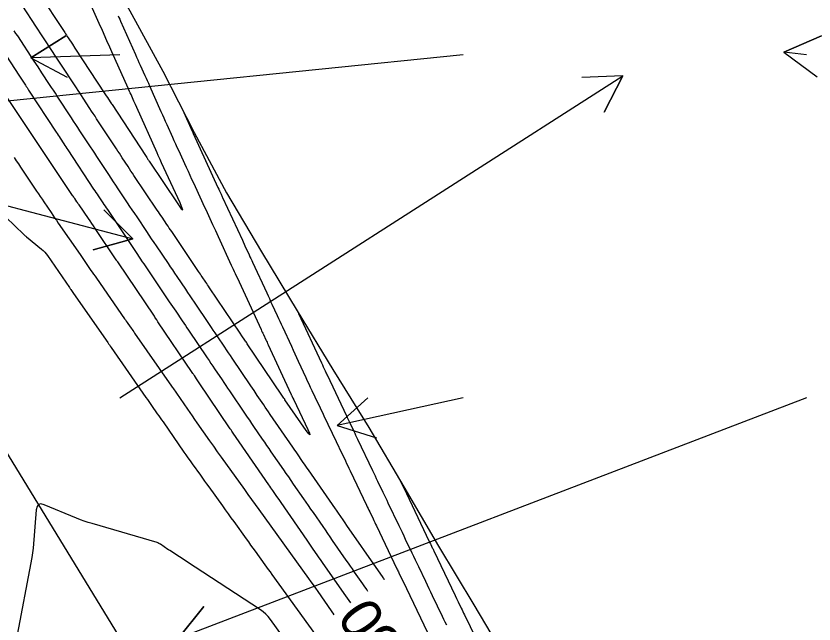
# Model space of a CAD drawing. Extents: x 954385 to 988206, y 1868364 to 1924553.
# Drawn here: x 956992 to 957108.2, y 1921136 to 1921224.6 of the extents above; entities that cross this region are included whole.
import ezdxf

# ---------------------------------------------------------------- set-up
doc = ezdxf.new("R2010")
doc.units = 0
for name, color, linetype in [('Default', 7, 'Continuous'), ('Ex_Contour Labels', 7, 'Continuous'), ('Ex_Major Contours', 7, 'Continuous'), ('Ex_Minor Contours', 7, 'Continuous'), ('Perimeter', 7, 'Continuous'), ('Slopes', 7, 'Continuous')]:
    doc.layers.add(name, color=color, linetype=linetype)

msp = doc.modelspace()

# ---------------------------------------------------------------- linework, layer by layer
at = {"layer": 'Default'}
msp.add_line((957221.14, 1920784.24), (956045.8, 1922705.18), dxfattribs=at)
at = {"layer": 'Ex_Major Contours'}
for points in [[(957040.74, 1921139.04), (957040.51, 1921139.37), (957040.27, 1921139.72), (957040.02, 1921140.07), (957036.75, 1921144.79), (957036.56, 1921145.07), (957036.36, 1921145.35), (957036.17, 1921145.63), (957035.97, 1921145.91), (957035.19, 1921147.04), (957035, 1921147.32), (957034.8, 1921147.6), (957034.61, 1921147.88), (957034.41, 1921148.16), (957030.6, 1921153.66), (957030.3, 1921154.1), (957030, 1921154.53), (957029.4, 1921155.4), (957029.25, 1921155.62), (957029.1, 1921155.83), (957028.95, 1921156.05), (957028.8, 1921156.27), (957024.5, 1921162.5), (957024.07, 1921163.13), (957023.63, 1921163.76), (957023.52, 1921163.92), (957023.42, 1921164.08), (957023.31, 1921164.24), (957023.2, 1921164.4), (957018.57, 1921171.27), (957018.27, 1921171.71), (957017.97, 1921172.16), (957017.9, 1921172.27), (957017.82, 1921172.38), (957017.75, 1921172.49), (957017.67, 1921172.6), (957012.67, 1921180.02), (957012.49, 1921180.28), (957012.32, 1921180.55), (957012.23, 1921180.68), (957012.14, 1921180.81), (957006.8, 1921188.74), (957006.74, 1921188.84), (957006.65, 1921188.96), (957006.62, 1921189.01), (957006.6, 1921189.03), (957003.52, 1921193.63), (957003.27, 1921194), (957003.02, 1921194.36), (957002.78, 1921194.73), (957002.53, 1921195.09), (957001.18, 1921197.04), (957001.1, 1921197.15), (957001.02, 1921197.27), (957000.94, 1921197.39), (957000.86, 1921197.5), (957000.55, 1921197.97), (957000.47, 1921198.08), (957000.4, 1921198.2), (957000.32, 1921198.32), (957000.24, 1921198.43), (956987.14, 1921217.96)], [(957047.95, 1921156.87), (957048.35, 1921156.03), (957048.41, 1921155.9), (957052.18, 1921148.01), (957052.23, 1921147.9), (957052.29, 1921147.78), (957052.35, 1921147.66), (957052.4, 1921147.55), (957052.62, 1921147.08), (957052.68, 1921146.96), (957052.74, 1921146.85), (957052.79, 1921146.73), (957052.85, 1921146.62), (957055.94, 1921140.14), (957056.17, 1921139.67), (957056.39, 1921139.19), (957056.85, 1921138.25), (957056.96, 1921138.01), (957057.07, 1921137.78), (957057.19, 1921137.54), (957057.3, 1921137.31), (957059.82, 1921132.12)]]:
    msp.add_lwpolyline(points, dxfattribs=at)
at = {"layer": 'Ex_Minor Contours'}
for points in [[(956995.15, 1921228.17), (956999.08, 1921222.18), (956999.21, 1921221.99), (956999.33, 1921221.8), (956999.45, 1921221.61), (956999.58, 1921221.42), (957000.2, 1921220.48), (957000.57, 1921219.91), (957004.95, 1921213.23), (957005.12, 1921212.97), (957005.3, 1921212.71), (957005.72, 1921212.05), (957005.89, 1921211.79), (957005.98, 1921211.66), (957010.85, 1921204.23), (957011.03, 1921203.96), (957011.21, 1921203.69), (957011.25, 1921203.63), (957011.3, 1921203.56), (957011.34, 1921203.49), (957011.39, 1921203.42), (957015.57, 1921197.19), (957016.05, 1921196.5), (957016.27, 1921196.31), (957016.21, 1921196.59), (957015.88, 1921197.36), (957013.2, 1921203.19), (957013.09, 1921203.43), (957012.98, 1921203.67), (957012.76, 1921204.15), (957012.71, 1921204.27), (957012.65, 1921204.39), (957012.6, 1921204.51), (957012.55, 1921204.63), (957009.59, 1921211.23), (957009.38, 1921211.7), (957009.17, 1921212.18), (957008.75, 1921213.12), (957008.64, 1921213.36), (957008.54, 1921213.59), (957008.43, 1921213.83), (957008.33, 1921214.06), (957005.95, 1921219.37), (957005.8, 1921219.71), (957005.65, 1921220.06), (957005.49, 1921220.4), (957005.34, 1921220.74), (957004.73, 1921222.11), (957004.57, 1921222.45), (957004.42, 1921222.8), (957004.27, 1921223.14), (957004.11, 1921223.48), (957002.14, 1921227.89)], [(957006.86, 1921224.63), (957006.98, 1921224.36), (957007.1, 1921224.1), (957007.22, 1921223.83), (957009.39, 1921218.96), (957009.56, 1921218.58), (957009.73, 1921218.2), (957009.9, 1921217.82), (957010.07, 1921217.44), (957010.76, 1921215.92), (957010.93, 1921215.54), (957011.1, 1921215.16), (957011.27, 1921214.78), (957011.44, 1921214.4), (957013.1, 1921210.67), (957013.31, 1921210.2), (957013.52, 1921209.73), (957013.73, 1921209.26), (957013.95, 1921208.78), (957014.79, 1921206.9), (957015, 1921206.43), (957015.21, 1921205.95), (957015.43, 1921205.48), (957015.64, 1921205.01), (957016.78, 1921202.53), (957017.05, 1921201.96), (957017.31, 1921201.39), (957017.57, 1921200.82), (957017.83, 1921200.25), (957019.01, 1921197.68), (957019.21, 1921197.24), (957019.42, 1921196.8), (957019.62, 1921196.36), (957019.82, 1921195.93), (957020.62, 1921194.18), (957021.03, 1921193.31), (957021.43, 1921192.44), (957023.35, 1921188.28), (957023.49, 1921187.97), (957023.64, 1921187.66), (957023.78, 1921187.35), (957023.92, 1921187.05), (957024.49, 1921185.82), (957024.77, 1921185.2), (957025.06, 1921184.59), (957027.69, 1921178.89), (957027.77, 1921178.71), (957027.86, 1921178.52), (957027.94, 1921178.33), (957028.03, 1921178.15), (957028.38, 1921177.4), (957028.46, 1921177.21), (957028.55, 1921177.03), (957028.63, 1921176.84), (957028.72, 1921176.65), (957032.01, 1921169.53), (957032.05, 1921169.46), (957032.08, 1921169.38), (957032.12, 1921169.31), (957032.15, 1921169.23), (957032.33, 1921168.86), (957032.44, 1921168.63), (957034.48, 1921164.32), (957034.73, 1921163.76), (957034.77, 1921163.55), (957034.62, 1921163.69), (957034.25, 1921164.19), (957031.17, 1921168.66), (957031.13, 1921168.72), (957031.09, 1921168.78), (957031.05, 1921168.83), (957031.02, 1921168.89), (957030.71, 1921169.34), (957025.67, 1921176.82), (957025.59, 1921176.95), (957025.5, 1921177.08), (957025.41, 1921177.21), (957025.32, 1921177.34), (957024.89, 1921177.98), (957024.63, 1921178.37), (957020.17, 1921184.98), (957020.04, 1921185.18), (957019.9, 1921185.38), (957019.77, 1921185.58), (957019.64, 1921185.77), (957019.1, 1921186.57), (957018.97, 1921186.76), (957018.84, 1921186.96), (957018.7, 1921187.16), (957018.57, 1921187.36), (957014.67, 1921193.16), (957014.49, 1921193.42), (957014.31, 1921193.68), (957014.14, 1921193.94), (957013.96, 1921194.2), (957013.26, 1921195.25), (957013.08, 1921195.52), (957012.9, 1921195.78), (957012.73, 1921196.04), (957012.55, 1921196.3), (957009.17, 1921201.35), (957008.95, 1921201.67), (957008.74, 1921201.99), (957008.53, 1921202.31), (957008.32, 1921202.64), (957007.47, 1921203.92), (957007.26, 1921204.24), (957007.05, 1921204.57), (957006.84, 1921204.89), (957006.63, 1921205.21), (957003.74, 1921209.61), (957003.5, 1921209.98), (957003.25, 1921210.36), (957003, 1921210.73), (957002.76, 1921211.11), (957001.77, 1921212.61), (957001.53, 1921212.98), (957001.28, 1921213.36), (957001.04, 1921213.73), (957000.79, 1921214.11), (956998.32, 1921217.87), (956997.76, 1921218.72), (956997.21, 1921219.57), (956996.09, 1921221.27), (956995.81, 1921221.69), (956995.53, 1921222.12), (956995.26, 1921222.54), (956994.98, 1921222.97), (956992.89, 1921226.15)], [(956988.14, 1921222.46), (956992.41, 1921215.95), (956992.88, 1921215.23), (956993.36, 1921214.5), (956993.48, 1921214.32), (956993.6, 1921214.14), (956993.72, 1921213.96), (956993.83, 1921213.78), (956997.85, 1921207.66), (956997.99, 1921207.44), (956998.13, 1921207.23), (956998.27, 1921207.01), (956998.42, 1921206.8), (956998.98, 1921205.94), (956999.12, 1921205.72), (956999.26, 1921205.51), (956999.4, 1921205.29), (956999.54, 1921205.07), (957003.29, 1921199.36), (957003.46, 1921199.11), (957003.62, 1921198.86), (957003.79, 1921198.61), (957003.96, 1921198.36), (957004.63, 1921197.36), (957004.8, 1921197.11), (957004.96, 1921196.86), (957005.13, 1921196.61), (957005.3, 1921196.36), (957008.8, 1921191.14), (957009, 1921190.84), (957009.2, 1921190.55), (957009.39, 1921190.25), (957009.59, 1921189.96), (957010.39, 1921188.77), (957010.59, 1921188.48), (957010.79, 1921188.18), (957010.99, 1921187.88), (957011.19, 1921187.59), (957014.32, 1921182.94), (957014.55, 1921182.59), (957014.79, 1921182.25), (957015.02, 1921181.9), (957015.25, 1921181.55), (957016.19, 1921180.17), (957016.42, 1921179.82), (957016.66, 1921179.47), (957016.89, 1921179.13), (957017.12, 1921178.78), (957019.84, 1921174.75), (957020.11, 1921174.35), (957020.38, 1921173.95), (957020.65, 1921173.54), (957020.92, 1921173.14), (957022, 1921171.54), (957022.27, 1921171.14), (957022.54, 1921170.74), (957022.81, 1921170.34), (957023.08, 1921169.93), (957025.35, 1921166.56), (957025.66, 1921166.1), (957025.98, 1921165.65), (957026.29, 1921165.19), (957026.6, 1921164.73), (957027.86, 1921162.91), (957028.17, 1921162.45), (957028.49, 1921162), (957028.8, 1921161.54), (957029.12, 1921161.08), (957030.94, 1921158.44), (957031.3, 1921157.92), (957031.66, 1921157.4), (957032.02, 1921156.88), (957032.38, 1921156.35), (957033.85, 1921154.23), (957034.2, 1921153.72), (957034.55, 1921153.22), (957034.9, 1921152.71), (957035.26, 1921152.2), (957036.66, 1921150.18), (957037.01, 1921149.67), (957037.36, 1921149.17), (957037.71, 1921148.66), (957038.06, 1921148.15), (957040.05, 1921145.28), (957040.36, 1921144.85), (957040.66, 1921144.41), (957040.96, 1921143.98), (957041.26, 1921143.54), (957042.46, 1921141.8), (957042.77, 1921141.37), (957043.07, 1921140.93), (957043.2, 1921140.75)], [(957045.65, 1921142.46), (957045.63, 1921142.5), (957045.54, 1921142.62), (957045.46, 1921142.74), (957045.04, 1921143.35), (957044.78, 1921143.72), (957040.2, 1921150.33), (957039.92, 1921150.73), (957039.64, 1921151.13), (957038.95, 1921152.14), (957038.67, 1921152.54), (957038.53, 1921152.74), (957034.6, 1921158.41), (957034.41, 1921158.69), (957034.22, 1921158.96), (957034.03, 1921159.24), (957033.84, 1921159.52), (957032.88, 1921160.9), (957032.5, 1921161.45), (957032.31, 1921161.73), (957029.01, 1921166.52), (957028.77, 1921166.87), (957028.53, 1921167.21), (957028.3, 1921167.56), (957028.07, 1921167.9), (957027.13, 1921169.29), (957026.67, 1921169.98), (957026.2, 1921170.67), (957023.49, 1921174.69), (957023.22, 1921175.1), (957022.94, 1921175.51), (957022.66, 1921175.92), (957022.39, 1921176.33), (957021.28, 1921177.97), (957021, 1921178.38), (957020.73, 1921178.79), (957020.45, 1921179.2), (957020.18, 1921179.61), (957017.98, 1921182.87), (957017.66, 1921183.34), (957017.35, 1921183.81), (957017.03, 1921184.28), (957016.71, 1921184.75), (957015.45, 1921186.63), (957015.13, 1921187.1), (957014.81, 1921187.57), (957014.5, 1921188.04), (957014.18, 1921188.51), (957012.46, 1921191.06), (957012.11, 1921191.59), (957011.75, 1921192.11), (957011.4, 1921192.64), (957011.05, 1921193.16), (957009.62, 1921195.29), (957009.28, 1921195.8), (957008.93, 1921196.32), (957008.59, 1921196.83), (957008.25, 1921197.35), (957006.87, 1921199.4), (957006.52, 1921199.91), (957006.18, 1921200.43), (957005.84, 1921200.94), (957005.5, 1921201.46), (957003.77, 1921204.1), (957003.46, 1921204.57), (957003.16, 1921205.04), (957002.85, 1921205.51), (957002.54, 1921205.97), (957001.31, 1921207.85), (957001, 1921208.32), (957000.69, 1921208.79), (957000.38, 1921209.26), (957000.08, 1921209.73), (956998, 1921212.9), (956997.72, 1921213.32), (956997.44, 1921213.75), (956997.16, 1921214.18), (956996.88, 1921214.6), (956995.76, 1921216.31), (956995.2, 1921217.16), (956994.64, 1921218.01), (956992.24, 1921221.67), (956991.99, 1921222.05), (956991.74, 1921222.44)], [(957016.24, 1921210.95), (957017.65, 1921207.78), (957017.74, 1921207.58), (957017.76, 1921207.55), (957017.77, 1921207.52), (957017.78, 1921207.49), (957017.8, 1921207.46), (957021.41, 1921199.59), (957021.52, 1921199.35), (957021.64, 1921199.1), (957021.86, 1921198.61), (957021.92, 1921198.49), (957021.97, 1921198.37), (957022.03, 1921198.24), (957022.09, 1921198.12), (957024.96, 1921191.91), (957025.33, 1921191.1), (957025.95, 1921189.76), (957026.07, 1921189.49), (957026.19, 1921189.23), (957026.32, 1921188.96), (957026.44, 1921188.69), (957028.51, 1921184.22), (957028.7, 1921183.81), (957028.89, 1921183.39), (957029.08, 1921182.98), (957029.27, 1921182.57), (957030.04, 1921180.91), (957030.23, 1921180.5), (957030.42, 1921180.09), (957030.61, 1921179.67), (957030.8, 1921179.26), (957032.1, 1921176.45), (957032.35, 1921175.9), (957032.6, 1921175.35), (957032.86, 1921174.8), (957033.11, 1921174.25), (957034.21, 1921171.88), (957034.42, 1921171.41), (957034.64, 1921170.95), (957034.86, 1921170.48), (957035.08, 1921170.02), (957035.96, 1921168.17), (957036.18, 1921167.71), (957036.4, 1921167.25), (957036.61, 1921166.78), (957036.83, 1921166.32), (957038.61, 1921162.57), (957038.78, 1921162.22), (957038.95, 1921161.86), (957039.12, 1921161.51), (957039.29, 1921161.15), (957039.97, 1921159.73), (957040.14, 1921159.38), (957040.31, 1921159.02), (957040.48, 1921158.67), (957040.65, 1921158.31), (957043.04, 1921153.29), (957043.16, 1921153.04), (957043.28, 1921152.79), (957043.4, 1921152.54), (957043.52, 1921152.29), (957044, 1921151.28), (957044.12, 1921151.03), (957044.24, 1921150.78), (957044.37, 1921150.52), (957044.49, 1921150.27), (957047.48, 1921144.01), (957047.55, 1921143.86), (957047.62, 1921143.72), (957047.69, 1921143.57), (957047.76, 1921143.42), (957048.11, 1921142.69), (957048.32, 1921142.26), (957051.91, 1921134.74)], [(956978.67, 1921206.62), (956993.11, 1921192.75), (956993.22, 1921192.66), (956993.32, 1921192.56), (956993.43, 1921192.47), (956993.54, 1921192.38), (956995.7, 1921190.6), (956995.94, 1921190.39), (956996.17, 1921190.16), (956996.38, 1921189.91), (956996.57, 1921189.65), (956999.79, 1921185), (956999.84, 1921184.92), (956999.89, 1921184.85), (956999.94, 1921184.78), (956999.99, 1921184.71), (957000.18, 1921184.43), (957000.28, 1921184.29), (957000.38, 1921184.15), (957005.35, 1921177), (957005.47, 1921176.81), (957005.6, 1921176.63), (957005.73, 1921176.44), (957005.86, 1921176.26), (957010.91, 1921169), (957011.12, 1921168.7), (957011.32, 1921168.4), (957011.53, 1921168.1), (957011.74, 1921167.8), (957012.57, 1921166.61), (957012.78, 1921166.31), (957012.99, 1921166.01), (957013.2, 1921165.71), (957013.41, 1921165.41), (957016.45, 1921161.03), (957016.74, 1921160.6), (957017.04, 1921160.18), (957017.34, 1921159.76), (957017.64, 1921159.33), (957018.85, 1921157.65), (957019.15, 1921157.23), (957019.46, 1921156.8), (957019.76, 1921156.38), (957020.06, 1921155.96), (957022.06, 1921153.17), (957022.47, 1921152.6), (957022.88, 1921152.03), (957023.29, 1921151.46), (957023.7, 1921150.89), (957025.51, 1921148.37), (957025.84, 1921147.92), (957026.16, 1921147.47), (957026.48, 1921147.03), (957026.81, 1921146.58), (957028.25, 1921144.58), (957028.5, 1921144.24), (957028.74, 1921143.89), (957028.99, 1921143.55), (957029.24, 1921143.2), (957035.59, 1921134.4)], [(956991.71, 1921203.96), (956992.03, 1921203.49), (956992.34, 1921203.02), (956992.66, 1921202.55), (956995, 1921199.07), (956995.26, 1921198.68), (956995.52, 1921198.29), (956995.78, 1921197.9), (956996.04, 1921197.51), (956997.09, 1921195.96), (956997.35, 1921195.57), (956997.61, 1921195.18), (956997.87, 1921194.8), (956998.14, 1921194.41), (957001.32, 1921189.81), (957001.52, 1921189.52), (957001.71, 1921189.24), (957001.91, 1921188.95), (957002.11, 1921188.66), (957002.9, 1921187.51), (957003.1, 1921187.23), (957003.3, 1921186.94), (957003.5, 1921186.65), (957003.7, 1921186.37), (957007.81, 1921180.45), (957007.93, 1921180.28), (957008.05, 1921180.1), (957008.17, 1921179.93), (957008.29, 1921179.76), (957008.78, 1921179.06), (957008.9, 1921178.89), (957009.02, 1921178.72), (957009.14, 1921178.54), (957009.26, 1921178.37), (957014.66, 1921170.61), (957014.74, 1921170.49), (957014.82, 1921170.38), (957016.95, 1921167.3), (957017.3, 1921166.8), (957017.65, 1921166.29), (957018, 1921165.79), (957018.35, 1921165.29), (957020.17, 1921162.67), (957020.31, 1921162.47), (957020.45, 1921162.27), (957020.59, 1921162.07), (957020.74, 1921161.87), (957021.31, 1921161.07), (957021.6, 1921160.67), (957021.88, 1921160.27), (957025.25, 1921155.57), (957025.77, 1921154.84), (957026.29, 1921154.11), (957026.81, 1921153.39), (957027.34, 1921152.66), (957034.59, 1921142.61), (957034.93, 1921142.13), (957035.27, 1921141.65), (957035.61, 1921141.17), (957035.94, 1921140.69), (957037.91, 1921137.86), (957037.99, 1921137.74), (957038.11, 1921137.57), (957038.15, 1921137.52), (957038.28, 1921137.32)], [(957054.72, 1921135.79), (957054.51, 1921136.21), (957054.31, 1921136.63), (957054.11, 1921137.05), (957052.67, 1921140.06), (957052.42, 1921140.59), (957052.17, 1921141.11), (957051.92, 1921141.63), (957051.67, 1921142.15), (957050.65, 1921144.28), (957050.41, 1921144.78), (957050.18, 1921145.28), (957049.94, 1921145.78), (957049.7, 1921146.28), (957048.74, 1921148.28), (957048.51, 1921148.78), (957048.27, 1921149.28), (957048.03, 1921149.78), (957047.79, 1921150.28), (957046.22, 1921153.56), (957046.03, 1921153.96), (957045.84, 1921154.36), (957045.65, 1921154.75), (957045.47, 1921155.15), (957044.71, 1921156.73), (957044.52, 1921157.12), (957044.33, 1921157.52), (957044.14, 1921157.91), (957043.95, 1921158.31), (957041.78, 1921162.86), (957041.65, 1921163.14), (957041.51, 1921163.43), (957041.37, 1921163.71), (957041.24, 1921164), (957040.7, 1921165.14), (957040.56, 1921165.42), (957040.43, 1921165.71), (957040.29, 1921165.99), (957040.16, 1921166.28), (957037.34, 1921172.22), (957037.27, 1921172.37), (957037.2, 1921172.51), (957037.13, 1921172.66), (957037.06, 1921172.8), (957036.79, 1921173.39), (957036.66, 1921173.68), (957036.52, 1921173.97), (957033.2, 1921181.17)], [(957035.83, 1921127.26), (957029.06, 1921136.64), (957028.74, 1921137.04), (957028.39, 1921137.41), (957028, 1921137.75), (957027.58, 1921138.05), (957016.84, 1921145.06), (957016.32, 1921145.4), (957015.8, 1921145.74), (957014.39, 1921146.66), (957014.32, 1921146.71), (957014.25, 1921146.75), (957014.19, 1921146.79), (957014.12, 1921146.84), (957013.03, 1921147.58), (957012.91, 1921147.65), (957012.79, 1921147.72), (957012.66, 1921147.77), (957012.53, 1921147.82), (957003.1, 1921150.59), (957002.52, 1921150.77), (957001.94, 1921150.96), (957001.37, 1921151.17), (957000.81, 1921151.4), (956996.11, 1921153.34), (956995.63, 1921153.46), (956995.28, 1921153.38), (956995.05, 1921153.1), (956994.94, 1921152.62), (956994.48, 1921147.04), (956994.45, 1921146.69), (956994.41, 1921146.34), (956994.36, 1921146), (956994.3, 1921145.65), (956992.03, 1921133.62)]]:
    msp.add_lwpolyline(points, dxfattribs=at)
at = {"layer": 'Perimeter'}
msp.add_lwpolyline([(956988.51, 1921271.68), (956992.39, 1921262.33), (956993.22, 1921260.5), (956996.6, 1921253.18), (957000.17, 1921243.64), (957003.68, 1921234.07), (957008.58, 1921225.34), (957013.37, 1921216.55), (957017.94, 1921207.62), (957022.67, 1921198.79), (957027.76, 1921190.19), (957032.93, 1921181.62), (957038.12, 1921173.07), (957043.39, 1921164.58), (957048.48, 1921155.97), (957053.51, 1921147.32), (957058.68, 1921138.76), (957063.77, 1921130.16), (957069.16, 1921121.73), (957074.42, 1921113.22), (957080.15, 1921105.01), (957084.26, 1921095.8), (957088.9, 1921086.91)], dxfattribs=at)
at = {"layer": 'Slopes'}
for points in [[(957007.13, 1921218.93), (956994.16, 1921218.5), (956999.25, 1921221.67), (956994.16, 1921218.5), (956999.45, 1921215.67)], [(957107.13, 1921218.93), (957103.83, 1921219.3), (957109.33, 1921221.7), (957103.83, 1921219.3), (957108.67, 1921215.74)], [(956907.13, 1921218.93), (957009.02, 1921192.09), (957003.23, 1921190.51), (957009.02, 1921192.09), (957004.76, 1921196.31)], [(957057.13, 1921218.93), (956972.97, 1921210.36), (956977.83, 1921213.87), (956972.97, 1921210.36), (956978.44, 1921207.91)], [(957007.13, 1921168.93), (957080.4, 1921215.88), (957077.64, 1921210.55), (957080.4, 1921215.88), (957074.4, 1921215.6)], [(957107.13, 1921168.93), (957015.59, 1921133.87), (957019.37, 1921138.53), (957015.59, 1921133.87), (957021.51, 1921132.92)], [(957057.13, 1921168.93), (957038.79, 1921164.9), (957043.22, 1921168.95), (957038.79, 1921164.9), (957044.51, 1921163.09)]]:
    msp.add_lwpolyline(points, dxfattribs=at)

# ---------------------------------------------------------------- texts
at = {"layer": 'Ex_Contour Labels'}
msp.add_text('550', height=6, rotation=124.8437, dxfattribs=at).set_placement((957051.16, 1921129.32))

doc.saveas('drawing.dxf')
